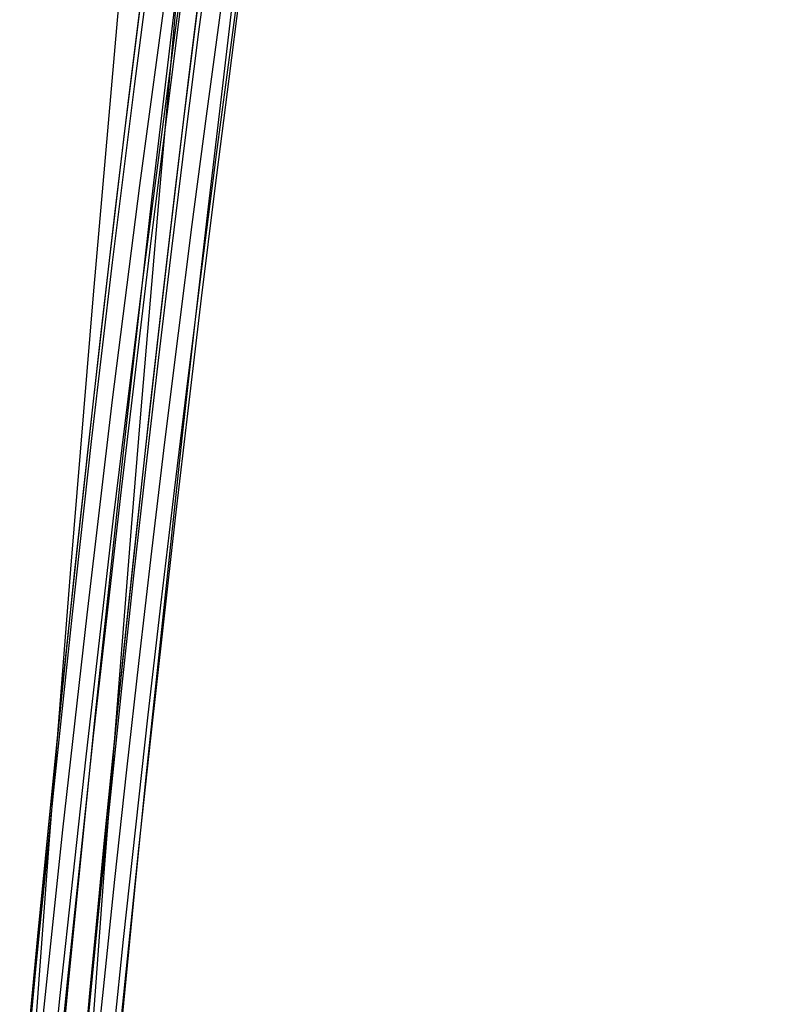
# Model space of a CAD drawing. Header units: metres. Extents: x 209848 to 209928, y 1182430 to 1182563.
# Tile 692 of 1056: x 209853.056 to 209853.721, y 1182488.138 to 1182489.003. Entities that reach past the tile are written whole.
import ezdxf

# ---------------------------------------------------------------- set-up
doc = ezdxf.new("R2010")
doc.units = ezdxf.units.M
doc.header["$MEASUREMENT"] = 0
doc.linetypes.add('DGN Style 2', pattern=[15.036391, 9.021834, -6.014556])
doc.layers.get('0').update_dxf_attribs({"color": 254})

# ---------------------------------------------------------------- blocks, each defined once
blk = doc.blocks.new('*U2')
at = {"color": 40, "linetype": 'Continuous'}
for p, q in [((1.87034, -10.01958), (1.85857, -10.11424)), ((1.85857, -10.11424), (1.84714, -10.209)), ((1.84714, -10.209), (1.83603, -10.30381)), ((1.83603, -10.30381), (1.82524, -10.39873)), ((1.82524, -10.39873), (1.81475, -10.49369)), ((1.81475, -10.49369), (1.80457, -10.58875)), ((1.80457, -10.58875), (1.79469, -10.68387)), ((1.79469, -10.68387), (1.7851, -10.77909)), ((1.7851, -10.77909), (1.7758, -10.87437)), ((1.7758, -10.87437), (1.76681, -10.96967))]:
    blk.add_line(p, q, dxfattribs=at)
blk = doc.blocks.new('*U3')
at = {"color": 40, "linetype": 'Continuous'}
for p, q in [((1.86689, -10.04777), (1.85507, -10.14352)), ((1.85507, -10.14352), (1.84358, -10.23937)), ((1.84358, -10.23937), (1.83244, -10.33532)), ((1.83244, -10.33532), (1.82162, -10.43139)), ((1.82162, -10.43139), (1.81112, -10.5276)), ((1.81112, -10.5276), (1.80092, -10.6239)), ((1.80092, -10.6239), (1.79103, -10.72032)), ((1.79103, -10.72032), (1.78145, -10.81681)), ((1.78145, -10.81681), (1.77216, -10.91339)), ((1.77216, -10.91339), (1.76316, -11.01011))]:
    blk.add_line(p, q, dxfattribs=at)
blk = doc.blocks.new('*U4')
at = {"color": 40, "linetype": 'Continuous'}
for p, q in [((1.88045, -9.97393), (1.86793, -10.06899)), ((1.86793, -10.06899), (1.85579, -10.16426)), ((1.85579, -10.16426), (1.84402, -10.25964)), ((1.84402, -10.25964), (1.83261, -10.35522)), ((1.83261, -10.35522), (1.82157, -10.4509)), ((1.82157, -10.4509), (1.81087, -10.54682)), ((1.81087, -10.54682), (1.8005, -10.64283)), ((1.8005, -10.64283), (1.79046, -10.73906)), ((1.79046, -10.73906), (1.78074, -10.83536)), ((1.78074, -10.83536), (1.77133, -10.93188))]:
    blk.add_line(p, q, dxfattribs=at)
blk = doc.blocks.new('*U5')
at = {"color": 40, "linetype": 'Continuous'}
for p, q in [((1.88756, -10.04792), (1.87465, -10.14305)), ((1.87465, -10.14305), (1.86209, -10.23841)), ((1.86209, -10.23841), (1.8499, -10.33385)), ((1.8499, -10.33385), (1.83805, -10.42952)), ((1.83805, -10.42952), (1.82656, -10.52526)), ((1.82656, -10.52526), (1.81542, -10.62122)), ((1.81542, -10.62122), (1.80462, -10.71725)), ((1.80462, -10.71725), (1.79414, -10.81352)), ((1.79414, -10.81352), (1.784, -10.90986)), ((1.784, -10.90986), (1.77417, -11.00641))]:
    blk.add_line(p, q, dxfattribs=at)
blk = doc.blocks.new('*U6')
at = {"color": 40, "linetype": 'Continuous'}
for p, q in [((1.9098, -9.98048), (1.89646, -10.07849)), ((1.89646, -10.07849), (1.88345, -10.17673)), ((1.88345, -10.17673), (1.87079, -10.27494)), ((1.87079, -10.27494), (1.85846, -10.37337)), ((1.85846, -10.37337), (1.84647, -10.47177)), ((1.84647, -10.47177), (1.8348, -10.57037)), ((1.8348, -10.57037), (1.82347, -10.66892)), ((1.82347, -10.66892), (1.81245, -10.76764)), ((1.81245, -10.76764), (1.80176, -10.86632)), ((1.80176, -10.86632), (1.79138, -10.96516))]:
    blk.add_line(p, q, dxfattribs=at)
blk = doc.blocks.new('*U7')
at = {"color": 40, "linetype": 'Continuous'}
for p, q in [((1.90684, -10.01402), (1.89437, -10.11026)), ((1.89437, -10.11026), (1.88221, -10.20652)), ((1.88221, -10.20652), (1.87033, -10.30294)), ((1.87033, -10.30294), (1.85875, -10.39938)), ((1.85875, -10.39938), (1.84745, -10.49598)), ((1.84745, -10.49598), (1.83644, -10.59261)), ((1.83644, -10.59261), (1.8257, -10.68939)), ((1.8257, -10.68939), (1.81525, -10.78618)), ((1.81525, -10.78618), (1.80506, -10.88313)), ((1.80506, -10.88313), (1.79515, -10.98009))]:
    blk.add_line(p, q, dxfattribs=at)
blk = doc.blocks.new('*U8')
at = {"color": 40, "linetype": 'Continuous'}
for p, q in [((1.89919, -10.03014), (1.88734, -10.12892)), ((1.88734, -10.12892), (1.87574, -10.22791)), ((1.87574, -10.22791), (1.86443, -10.32684)), ((1.86443, -10.32684), (1.85336, -10.42597)), ((1.85336, -10.42597), (1.84256, -10.52503)), ((1.84256, -10.52503), (1.83201, -10.62428)), ((1.83201, -10.62428), (1.82173, -10.72344)), ((1.82173, -10.72344), (1.8117, -10.82279)), ((1.8117, -10.82279), (1.80193, -10.92205)), ((1.80193, -10.92205), (1.79241, -11.02146))]:
    blk.add_line(p, q, dxfattribs=at)
blk = doc.blocks.new('*U9')
at = {"color": 40, "linetype": 'Continuous'}
for p, q in [((1.85145, -10.00588), (1.84257, -10.10551)), ((1.84257, -10.10551), (1.83386, -10.20519)), ((1.83386, -10.20519), (1.82532, -10.30488)), ((1.82532, -10.30488), (1.81695, -10.40464)), ((1.81695, -10.40464), (1.80875, -10.50439)), ((1.80875, -10.50439), (1.80071, -10.60422)), ((1.80071, -10.60422), (1.79284, -10.70404)), ((1.79284, -10.70404), (1.78513, -10.80393)), ((1.78513, -10.80393), (1.77759, -10.90381)), ((1.77759, -10.90381), (1.77021, -11.00376))]:
    blk.add_line(p, q, dxfattribs=at)
blk = doc.blocks.new('ATTEMP')
at = {"color": 5, "linetype": 'Continuous', "flags": 128}
for points in [[(-6.79249, -11.02388), (-6.77447, -10.78245), (-6.75549, -10.54114), (-6.73553, -10.29995), (-6.71457, -10.0589), (-6.69261, -9.81797), (-6.66962, -9.57716), (-6.64559, -9.33649), (-6.62051, -9.09594), (-6.59437, -8.85552), (-6.56716, -8.61522), (-6.53886, -8.37506), (-6.50947, -8.13502), (-6.47898, -7.89511), (-6.44737, -7.65532), (-6.41465, -7.41567)], [(-6.77824, -11.12293), (-6.75669, -10.8954), (-6.73382, -10.66808), (-6.7096, -10.44097), (-6.68399, -10.21407), (-6.65698, -9.98741), (-6.62852, -9.76097), (-6.5986, -9.53478), (-6.56718, -9.30882), (-6.53424, -9.08311), (-6.49975, -8.85765), (-6.4637, -8.63245), (-6.42606, -8.40751), (-6.3868, -8.18284), (-6.34592, -7.95845), (-6.30338, -7.73432), (-6.25918, -7.51048), (-6.21329, -7.28693)], [(-6.78049, -11.12543), (-6.75867, -10.90633), (-6.73545, -10.68745), (-6.71079, -10.4688), (-6.68466, -10.25041), (-6.65701, -10.03227), (-6.62782, -9.8144), (-6.59704, -9.59681), (-6.56464, -9.37951), (-6.53058, -9.16251), (-6.49485, -8.94581), (-6.4574, -8.72943), (-6.41821, -8.51338), (-6.37725, -8.29766), (-6.3345, -8.08228), (-6.28992, -7.86725), (-6.2435, -7.65258), (-6.19521, -7.43827)], [(-6.78601, -11.12513), (-6.76471, -10.91529), (-6.74201, -10.70568), (-6.71784, -10.49631), (-6.69218, -10.2872), (-6.66497, -10.07836), (-6.63617, -9.86981), (-6.60574, -9.66157), (-6.57364, -9.45365), (-6.53984, -9.24607), (-6.50428, -9.03884), (-6.46695, -8.83198), (-6.42779, -8.62549), (-6.38678, -8.41939), (-6.34388, -8.21369), (-6.29907, -8.00841), (-6.2523, -7.80356), (-6.20356, -7.59915), (-6.15281, -7.39518)], [(-6.7823, -10.95891), (-6.76243, -10.7699), (-6.74126, -10.58106), (-6.71873, -10.39242), (-6.6948, -10.20401), (-6.66941, -10.01586), (-6.64251, -9.828), (-6.61406, -9.64046), (-6.584, -9.45328), (-6.5523, -9.26646), (-6.5189, -9.08005), (-6.48376, -8.89407), (-6.44683, -8.70855), (-6.40808, -8.5235), (-6.36745, -8.33895), (-6.32491, -8.15492), (-6.28041, -7.97144), (-6.23393, -7.78852), (-6.18541, -7.60618), (-6.13482, -7.42445)], [(-6.80039, -11.04335), (-6.78582, -10.8893), (-6.77041, -10.73505), (-6.75413, -10.58066), (-6.73694, -10.42618), (-6.7188, -10.27168), (-6.69967, -10.1172), (-6.67951, -9.96279), (-6.65829, -9.8085), (-6.63595, -9.65439), (-6.61247, -9.5005), (-6.58779, -9.34687), (-6.56188, -9.19356), (-6.53469, -9.04061)], [(-6.79519, -10.97798), (-6.78437, -10.86326), (-6.77304, -10.74761), (-6.76118, -10.63112), (-6.74878, -10.51388), (-6.73582, -10.39596), (-6.72229, -10.27746), (-6.70818, -10.15844), (-6.69347, -10.03896), (-6.67814, -9.91911), (-6.66217, -9.79895), (-6.64554, -9.67855), (-6.62825, -9.55797), (-6.61027, -9.43728), (-6.59157, -9.31655), (-6.57215, -9.19585), (-6.55198, -9.07523)], [(-6.79573, -10.98377), (-6.78512, -10.87107), (-6.77427, -10.75992), (-6.76317, -10.65031), (-6.75182, -10.54221), (-6.74025, -10.43563), (-6.72844, -10.33055), (-6.7164, -10.22695), (-6.70415, -10.12483), (-6.69168, -10.02417), (-6.67899, -9.92496), (-6.66611, -9.82718), (-6.65303, -9.73083), (-6.63975, -9.63588), (-6.62629, -9.54234), (-6.61265, -9.45017), (-6.59884, -9.35937), (-6.58486, -9.26993), (-6.57063, -9.18131)]]:
    blk.add_lwpolyline(points, dxfattribs=at)
at = {"color": 3, "linetype": 'Continuous'}
for name in ['*U9', '*U8', '*U7', '*U6', '*U4', '*U5', '*U3', '*U2']:
    blk.add_blockref(name, (-8.51117, 0), dxfattribs=at)

msp = doc.modelspace()

# ---------------------------------------------------------------- block references
at = {"color": 1, "linetype": 'DGN Style 2'}
msp.add_blockref('ATTEMP', (209859.85591, 1182499.06107), dxfattribs=at)

doc.saveas('drawing.dxf')
